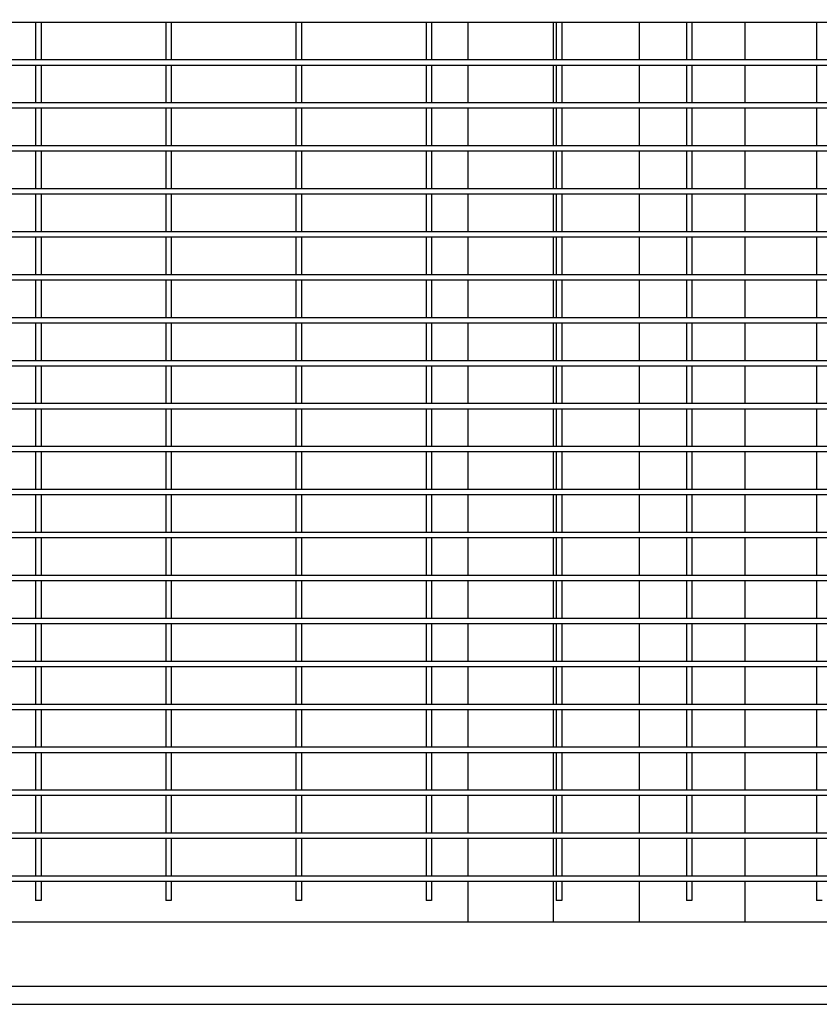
# Model space of a CAD drawing. Header units: inches. Extents: x 36 to 1719, y -84 to 1122.
# Tile 509 of 550: x 970 to 988, y 809 to 832. Entities that reach past the tile are written whole.
import ezdxf

# ---------------------------------------------------------------- set-up
doc = ezdxf.new("R2010")
doc.units = ezdxf.units.IN
doc.header["$LTSCALE"] = 48
doc.header["$MEASUREMENT"] = 0
doc.layers.add('Dimension (ANSI)', color=7, linetype='Continuous', lineweight=25)
doc.layers.add('Visible (ANSI)', color=7, linetype='Continuous', lineweight=30)
doc.styles.add('Note Text (ANSI)', font='tahoma.ttf')
doc.dimstyles.new('Architectural (ANSI)', dxfattribs={"dimscale": 48, "dimtxt": 0.125, "dimasz": 0.098425, "dimexe": 0.125, "dimexo": 0.0625, "dimgap": 0.031496, "dimtad": 0, "dimtih": 1, "dimtoh": 1, "dimdec": 4, "dimrnd": 1e-08, "dimzin": 3, "dimdsep": 46, "dimlunit": 4, "dimtxsty": 'Note Text (ANSI)', "dimcen": 0.09, "dimdle": 0.393701, "dimclrd": 256, "dimclre": 256, "dimclrt": 256, "dimadec": 0, "dimazin": 3, "dimtfac": 0.96, "dimtofl": 0, "dimtmove": 0, "dimatfit": 3, "dimfxl": 1, "dimfrac": 2, "dimtolj": 1, "dimtzin": 12, "dimlwd": -1, "dimlwe": -1, "dimarcsym": 0})

# ---------------------------------------------------------------- blocks, each defined once
blk = doc.blocks.new('*D15')
at = {"layer": 'Defpoints', "color": 0, "transparency": 16777216}
for p in [(1025.918, 851.171), (748.918, 837.215), (1025.918, 740.031)]:
    blk.add_point(p, dxfattribs=at)
at = {"layer": 'Dimension (ANSI)', "transparency": 16777216}
for p, q in [((1025.918, 848.171), (1025.918, 734.031)), ((748.918, 834.215), (748.918, 734.031)), ((753.642, 740.031), (875.572, 740.031)), ((1021.193, 740.031), (899.263, 740.031))]:
    blk.add_line(p, q, dxfattribs=at)
for points in [[(753.642, 740.818), (753.642, 739.243), (748.918, 740.031)], [(1021.193, 740.818), (1021.193, 739.243), (1025.918, 740.031)]]:
    blk.add_solid(points, dxfattribs=at)
at = {"layer": 'Dimension (ANSI)', "transparency": 16777216, "insert": (877.084, 743.156), "char_height": 6, "attachment_point": 1, "style": 'Note Text (ANSI)'}
blk.add_mtext('\\A1;23\'-1"', dxfattribs=at)

msp = doc.modelspace()

# ---------------------------------------------------------------- linework, layer by layer
at = {"layer": 'Visible (ANSI)'}
for p, q in [((969.95768, 831.64881), (966.92643, 831.64881)), ((969.89518, 831.64881), (969.89518, 830.77381)), ((972.98893, 831.64881), (969.95768, 831.64881)), ((970.02018, 831.64881), (970.02018, 830.77381)), ((972.92643, 831.64881), (972.92643, 830.77381)), ((976.02018, 831.64881), (972.98893, 831.64881)), ((973.05143, 831.64881), (973.05143, 830.77381)), ((975.95768, 831.64881), (975.95768, 830.77381)), ((979.05143, 831.64881), (976.02018, 831.64881)), ((976.08268, 831.64881), (976.08268, 830.77381)), ((978.98893, 831.64881), (978.98893, 830.77381)), ((982.08268, 831.64881), (979.05143, 831.64881)), ((979.11393, 831.64881), (979.11393, 830.77381)), ((979.95768, 831.64881), (979.95768, 830.77381)), ((981.95768, 830.77381), (981.95768, 831.64881)), ((981.95768, 830.77381), (981.95768, 831.64881)), ((982.02018, 831.64881), (982.02018, 830.77381)), ((985.11393, 831.64881), (982.08268, 831.64881)), ((982.14518, 831.64881), (982.14518, 830.77381)), ((983.95768, 830.77381), (983.95768, 831.64881)), ((985.05143, 831.64881), (985.05143, 830.77381)), ((988.14518, 831.64881), (985.11393, 831.64881)), ((985.17643, 831.64881), (985.17643, 830.77381)), ((986.41768, 830.77381), (986.41768, 831.64881)), ((988.08268, 831.64881), (988.08268, 830.77381)), ((991.17643, 831.64881), (988.14518, 831.64881)), ((969.95768, 830.77381), (966.92643, 830.77381)), ((969.95768, 830.64881), (966.92643, 830.64881)), ((969.89518, 830.64881), (969.89518, 829.77381)), ((972.98893, 830.77381), (969.95768, 830.77381)), ((972.98893, 830.64881), (969.95768, 830.64881)), ((970.02018, 830.64881), (970.02018, 829.77381)), ((972.92643, 830.64881), (972.92643, 829.77381)), ((976.02018, 830.77381), (972.98893, 830.77381)), ((976.02018, 830.64881), (972.98893, 830.64881)), ((973.05143, 830.64881), (973.05143, 829.77381)), ((975.95768, 830.64881), (975.95768, 829.77381)), ((979.05143, 830.77381), (976.02018, 830.77381)), ((979.05143, 830.64881), (976.02018, 830.64881)), ((976.08268, 830.64881), (976.08268, 829.77381)), ((978.98893, 830.64881), (978.98893, 829.77381)), ((982.08268, 830.77381), (979.05143, 830.77381)), ((982.08268, 830.64881), (979.05143, 830.64881)), ((979.11393, 830.64881), (979.11393, 829.77381)), ((979.95768, 830.64881), (979.95768, 829.77381)), ((981.95768, 829.77381), (981.95768, 830.64881)), ((981.95768, 829.77381), (981.95768, 830.64881)), ((982.02018, 830.64881), (982.02018, 829.77381)), ((985.11393, 830.77381), (982.08268, 830.77381)), ((985.11393, 830.64881), (982.08268, 830.64881)), ((982.14518, 830.64881), (982.14518, 829.77381)), ((983.95768, 829.77381), (983.95768, 830.64881)), ((985.05143, 830.64881), (985.05143, 829.77381)), ((988.14518, 830.77381), (985.11393, 830.77381)), ((988.14518, 830.64881), (985.11393, 830.64881)), ((985.17643, 830.64881), (985.17643, 829.77381)), ((986.41768, 829.77381), (986.41768, 830.64881)), ((988.08268, 830.64881), (988.08268, 829.77381)), ((991.17643, 830.77381), (988.14518, 830.77381)), ((991.17643, 830.64881), (988.14518, 830.64881)), ((969.95768, 829.77381), (966.92643, 829.77381)), ((972.98893, 829.77381), (969.95768, 829.77381)), ((976.02018, 829.77381), (972.98893, 829.77381)), ((979.05143, 829.77381), (976.02018, 829.77381)), ((982.08268, 829.77381), (979.05143, 829.77381)), ((985.11393, 829.77381), (982.08268, 829.77381)), ((988.14518, 829.77381), (985.11393, 829.77381)), ((991.17643, 829.77381), (988.14518, 829.77381)), ((969.95768, 829.64881), (966.92643, 829.64881)), ((969.89518, 829.64881), (969.89518, 828.77381)), ((972.98893, 829.64881), (969.95768, 829.64881)), ((970.02018, 829.64881), (970.02018, 828.77381)), ((972.92643, 829.64881), (972.92643, 828.77381)), ((976.02018, 829.64881), (972.98893, 829.64881)), ((973.05143, 829.64881), (973.05143, 828.77381)), ((975.95768, 829.64881), (975.95768, 828.77381)), ((979.05143, 829.64881), (976.02018, 829.64881)), ((976.08268, 829.64881), (976.08268, 828.77381)), ((978.98893, 829.64881), (978.98893, 828.77381)), ((982.08268, 829.64881), (979.05143, 829.64881)), ((979.11393, 829.64881), (979.11393, 828.77381)), ((979.95768, 829.64881), (979.95768, 828.77381)), ((981.95768, 828.77381), (981.95768, 829.64881)), ((981.95768, 828.77381), (981.95768, 829.64881)), ((982.02018, 829.64881), (982.02018, 828.77381)), ((985.11393, 829.64881), (982.08268, 829.64881)), ((982.14518, 829.64881), (982.14518, 828.77381)), ((983.95768, 828.77381), (983.95768, 829.64881)), ((985.05143, 829.64881), (985.05143, 828.77381)), ((988.14518, 829.64881), (985.11393, 829.64881)), ((985.17643, 829.64881), (985.17643, 828.77381)), ((986.41768, 828.77381), (986.41768, 829.64881)), ((988.08268, 829.64881), (988.08268, 828.77381)), ((991.17643, 829.64881), (988.14518, 829.64881)), ((969.95768, 828.77381), (966.92643, 828.77381)), ((969.95768, 828.64881), (966.92643, 828.64881)), ((969.89518, 828.64881), (969.89518, 827.77381)), ((972.98893, 828.77381), (969.95768, 828.77381)), ((972.98893, 828.64881), (969.95768, 828.64881)), ((970.02018, 828.64881), (970.02018, 827.77381)), ((972.92643, 828.64881), (972.92643, 827.77381)), ((976.02018, 828.77381), (972.98893, 828.77381)), ((976.02018, 828.64881), (972.98893, 828.64881)), ((973.05143, 828.64881), (973.05143, 827.77381)), ((975.95768, 828.64881), (975.95768, 827.77381)), ((979.05143, 828.77381), (976.02018, 828.77381)), ((979.05143, 828.64881), (976.02018, 828.64881)), ((976.08268, 828.64881), (976.08268, 827.77381)), ((978.98893, 828.64881), (978.98893, 827.77381)), ((982.08268, 828.77381), (979.05143, 828.77381)), ((982.08268, 828.64881), (979.05143, 828.64881)), ((979.11393, 828.64881), (979.11393, 827.77381)), ((979.95768, 828.64881), (979.95768, 827.77381)), ((981.95768, 827.77381), (981.95768, 828.64881)), ((981.95768, 827.77381), (981.95768, 828.64881)), ((982.02018, 828.64881), (982.02018, 827.77381)), ((985.11393, 828.77381), (982.08268, 828.77381)), ((985.11393, 828.64881), (982.08268, 828.64881)), ((982.14518, 828.64881), (982.14518, 827.77381)), ((983.95768, 827.77381), (983.95768, 828.64881)), ((985.05143, 828.64881), (985.05143, 827.77381)), ((988.14518, 828.77381), (985.11393, 828.77381)), ((988.14518, 828.64881), (985.11393, 828.64881)), ((985.17643, 828.64881), (985.17643, 827.77381)), ((986.41768, 827.77381), (986.41768, 828.64881)), ((988.08268, 828.64881), (988.08268, 827.77381)), ((991.17643, 828.77381), (988.14518, 828.77381)), ((991.17643, 828.64881), (988.14518, 828.64881)), ((969.95768, 827.77381), (966.92643, 827.77381)), ((969.95768, 827.64881), (966.92643, 827.64881)), ((969.89518, 827.64881), (969.89518, 826.77381)), ((972.98893, 827.77381), (969.95768, 827.77381)), ((972.98893, 827.64881), (969.95768, 827.64881)), ((970.02018, 827.64881), (970.02018, 826.77381)), ((972.92643, 827.64881), (972.92643, 826.77381)), ((976.02018, 827.77381), (972.98893, 827.77381)), ((976.02018, 827.64881), (972.98893, 827.64881)), ((973.05143, 827.64881), (973.05143, 826.77381)), ((975.95768, 827.64881), (975.95768, 826.77381)), ((979.05143, 827.77381), (976.02018, 827.77381)), ((979.05143, 827.64881), (976.02018, 827.64881)), ((976.08268, 827.64881), (976.08268, 826.77381)), ((978.98893, 827.64881), (978.98893, 826.77381)), ((982.08268, 827.77381), (979.05143, 827.77381)), ((982.08268, 827.64881), (979.05143, 827.64881)), ((979.11393, 827.64881), (979.11393, 826.77381)), ((979.95768, 827.64881), (979.95768, 826.77381)), ((981.95768, 826.77381), (981.95768, 827.64881)), ((981.95768, 826.77381), (981.95768, 827.64881)), ((982.02018, 827.64881), (982.02018, 826.77381)), ((985.11393, 827.77381), (982.08268, 827.77381)), ((985.11393, 827.64881), (982.08268, 827.64881)), ((982.14518, 827.64881), (982.14518, 826.77381)), ((983.95768, 826.77381), (983.95768, 827.64881)), ((985.05143, 827.64881), (985.05143, 826.77381)), ((988.14518, 827.77381), (985.11393, 827.77381)), ((988.14518, 827.64881), (985.11393, 827.64881)), ((985.17643, 827.64881), (985.17643, 826.77381)), ((986.41768, 826.77381), (986.41768, 827.64881)), ((988.08268, 827.64881), (988.08268, 826.77381)), ((991.17643, 827.77381), (988.14518, 827.77381)), ((991.17643, 827.64881), (988.14518, 827.64881)), ((969.95768, 826.77381), (966.92643, 826.77381)), ((972.98893, 826.77381), (969.95768, 826.77381)), ((976.02018, 826.77381), (972.98893, 826.77381)), ((979.05143, 826.77381), (976.02018, 826.77381)), ((982.08268, 826.77381), (979.05143, 826.77381)), ((985.11393, 826.77381), (982.08268, 826.77381)), ((988.14518, 826.77381), (985.11393, 826.77381)), ((991.17643, 826.77381), (988.14518, 826.77381)), ((969.95768, 826.64881), (966.92643, 826.64881)), ((969.89518, 826.64881), (969.89518, 825.77381)), ((972.98893, 826.64881), (969.95768, 826.64881)), ((970.02018, 826.64881), (970.02018, 825.77381)), ((972.92643, 826.64881), (972.92643, 825.77381)), ((976.02018, 826.64881), (972.98893, 826.64881)), ((973.05143, 826.64881), (973.05143, 825.77381)), ((975.95768, 826.64881), (975.95768, 825.77381)), ((979.05143, 826.64881), (976.02018, 826.64881)), ((976.08268, 826.64881), (976.08268, 825.77381)), ((978.98893, 826.64881), (978.98893, 825.77381)), ((982.08268, 826.64881), (979.05143, 826.64881)), ((979.11393, 826.64881), (979.11393, 825.77381)), ((979.95768, 826.64881), (979.95768, 825.77381)), ((981.95768, 825.77381), (981.95768, 826.64881)), ((981.95768, 825.77381), (981.95768, 826.64881)), ((982.02018, 826.64881), (982.02018, 825.77381)), ((985.11393, 826.64881), (982.08268, 826.64881)), ((982.14518, 826.64881), (982.14518, 825.77381)), ((983.95768, 825.77381), (983.95768, 826.64881)), ((985.05143, 826.64881), (985.05143, 825.77381)), ((988.14518, 826.64881), (985.11393, 826.64881)), ((985.17643, 826.64881), (985.17643, 825.77381)), ((986.41768, 825.77381), (986.41768, 826.64881)), ((988.08268, 826.64881), (988.08268, 825.77381)), ((991.17643, 826.64881), (988.14518, 826.64881)), ((969.95768, 825.77381), (966.92643, 825.77381)), ((969.95768, 825.64881), (966.92643, 825.64881)), ((969.89518, 825.64881), (969.89518, 824.77381)), ((972.98893, 825.77381), (969.95768, 825.77381)), ((972.98893, 825.64881), (969.95768, 825.64881)), ((970.02018, 825.64881), (970.02018, 824.77381)), ((972.92643, 825.64881), (972.92643, 824.77381)), ((976.02018, 825.77381), (972.98893, 825.77381)), ((976.02018, 825.64881), (972.98893, 825.64881)), ((973.05143, 825.64881), (973.05143, 824.77381)), ((975.95768, 825.64881), (975.95768, 824.77381)), ((979.05143, 825.77381), (976.02018, 825.77381)), ((979.05143, 825.64881), (976.02018, 825.64881)), ((976.08268, 825.64881), (976.08268, 824.77381)), ((978.98893, 825.64881), (978.98893, 824.77381)), ((982.08268, 825.77381), (979.05143, 825.77381)), ((982.08268, 825.64881), (979.05143, 825.64881)), ((979.11393, 825.64881), (979.11393, 824.77381)), ((979.95768, 825.64881), (979.95768, 824.77381)), ((981.95768, 824.77381), (981.95768, 825.64881)), ((981.95768, 824.77381), (981.95768, 825.64881)), ((982.02018, 825.64881), (982.02018, 824.77381)), ((985.11393, 825.77381), (982.08268, 825.77381)), ((985.11393, 825.64881), (982.08268, 825.64881)), ((982.14518, 825.64881), (982.14518, 824.77381)), ((983.95768, 824.77381), (983.95768, 825.64881)), ((985.05143, 825.64881), (985.05143, 824.77381)), ((988.14518, 825.77381), (985.11393, 825.77381)), ((988.14518, 825.64881), (985.11393, 825.64881)), ((985.17643, 825.64881), (985.17643, 824.77381)), ((986.41768, 824.77381), (986.41768, 825.64881)), ((988.08268, 825.64881), (988.08268, 824.77381)), ((991.17643, 825.77381), (988.14518, 825.77381)), ((991.17643, 825.64881), (988.14518, 825.64881)), ((969.95768, 824.77381), (966.92643, 824.77381)), ((972.98893, 824.77381), (969.95768, 824.77381)), ((976.02018, 824.77381), (972.98893, 824.77381)), ((979.05143, 824.77381), (976.02018, 824.77381)), ((982.08268, 824.77381), (979.05143, 824.77381)), ((985.11393, 824.77381), (982.08268, 824.77381)), ((988.14518, 824.77381), (985.11393, 824.77381)), ((991.17643, 824.77381), (988.14518, 824.77381)), ((969.95768, 824.64881), (966.92643, 824.64881)), ((969.89518, 824.64881), (969.89518, 823.77381)), ((972.98893, 824.64881), (969.95768, 824.64881)), ((970.02018, 824.64881), (970.02018, 823.77381)), ((972.92643, 824.64881), (972.92643, 823.77381)), ((976.02018, 824.64881), (972.98893, 824.64881)), ((973.05143, 824.64881), (973.05143, 823.77381)), ((975.95768, 824.64881), (975.95768, 823.77381)), ((979.05143, 824.64881), (976.02018, 824.64881)), ((976.08268, 824.64881), (976.08268, 823.77381)), ((978.98893, 824.64881), (978.98893, 823.77381)), ((982.08268, 824.64881), (979.05143, 824.64881)), ((979.11393, 824.64881), (979.11393, 823.77381)), ((979.95768, 824.64881), (979.95768, 823.77381)), ((981.95768, 823.77381), (981.95768, 824.64881)), ((981.95768, 823.77381), (981.95768, 824.64881)), ((982.02018, 824.64881), (982.02018, 823.77381)), ((985.11393, 824.64881), (982.08268, 824.64881)), ((982.14518, 824.64881), (982.14518, 823.77381)), ((983.95768, 823.77381), (983.95768, 824.64881)), ((985.05143, 824.64881), (985.05143, 823.77381)), ((988.14518, 824.64881), (985.11393, 824.64881)), ((985.17643, 824.64881), (985.17643, 823.77381)), ((986.41768, 823.77381), (986.41768, 824.64881)), ((988.08268, 824.64881), (988.08268, 823.77381)), ((991.17643, 824.64881), (988.14518, 824.64881)), ((969.95768, 823.77381), (966.92643, 823.77381)), ((972.98893, 823.77381), (969.95768, 823.77381)), ((976.02018, 823.77381), (972.98893, 823.77381)), ((979.05143, 823.77381), (976.02018, 823.77381)), ((982.08268, 823.77381), (979.05143, 823.77381)), ((985.11393, 823.77381), (982.08268, 823.77381)), ((988.14518, 823.77381), (985.11393, 823.77381)), ((991.17643, 823.77381), (988.14518, 823.77381)), ((969.95768, 823.64881), (966.92643, 823.64881)), ((969.89518, 823.64881), (969.89518, 822.77381)), ((972.98893, 823.64881), (969.95768, 823.64881)), ((970.02018, 823.64881), (970.02018, 822.77381)), ((972.92643, 823.64881), (972.92643, 822.77381)), ((976.02018, 823.64881), (972.98893, 823.64881)), ((973.05143, 823.64881), (973.05143, 822.77381)), ((975.95768, 823.64881), (975.95768, 822.77381)), ((979.05143, 823.64881), (976.02018, 823.64881)), ((976.08268, 823.64881), (976.08268, 822.77381)), ((978.98893, 823.64881), (978.98893, 822.77381)), ((982.08268, 823.64881), (979.05143, 823.64881)), ((979.11393, 823.64881), (979.11393, 822.77381)), ((979.95768, 823.64881), (979.95768, 822.77381)), ((981.95768, 822.77381), (981.95768, 823.64881)), ((981.95768, 822.77381), (981.95768, 823.64881)), ((982.02018, 823.64881), (982.02018, 822.77381)), ((985.11393, 823.64881), (982.08268, 823.64881)), ((982.14518, 823.64881), (982.14518, 822.77381)), ((983.95768, 822.77381), (983.95768, 823.64881)), ((985.05143, 823.64881), (985.05143, 822.77381)), ((988.14518, 823.64881), (985.11393, 823.64881)), ((985.17643, 823.64881), (985.17643, 822.77381)), ((986.41768, 822.77381), (986.41768, 823.64881)), ((988.08268, 823.64881), (988.08268, 822.77381)), ((991.17643, 823.64881), (988.14518, 823.64881)), ((969.95768, 822.77381), (966.92643, 822.77381)), ((969.95768, 822.64881), (966.92643, 822.64881)), ((969.89518, 822.64881), (969.89518, 821.77381)), ((972.98893, 822.77381), (969.95768, 822.77381)), ((972.98893, 822.64881), (969.95768, 822.64881)), ((970.02018, 822.64881), (970.02018, 821.77381)), ((972.92643, 822.64881), (972.92643, 821.77381)), ((976.02018, 822.77381), (972.98893, 822.77381)), ((976.02018, 822.64881), (972.98893, 822.64881)), ((973.05143, 822.64881), (973.05143, 821.77381)), ((975.95768, 822.64881), (975.95768, 821.77381)), ((979.05143, 822.77381), (976.02018, 822.77381)), ((979.05143, 822.64881), (976.02018, 822.64881)), ((976.08268, 822.64881), (976.08268, 821.77381)), ((978.98893, 822.64881), (978.98893, 821.77381)), ((982.08268, 822.77381), (979.05143, 822.77381)), ((982.08268, 822.64881), (979.05143, 822.64881)), ((979.11393, 822.64881), (979.11393, 821.77381)), ((979.95768, 822.64881), (979.95768, 821.77381)), ((981.95768, 821.77381), (981.95768, 822.64881)), ((981.95768, 821.77381), (981.95768, 822.64881)), ((982.02018, 822.64881), (982.02018, 821.77381)), ((985.11393, 822.77381), (982.08268, 822.77381)), ((985.11393, 822.64881), (982.08268, 822.64881)), ((982.14518, 822.64881), (982.14518, 821.77381)), ((983.95768, 821.77381), (983.95768, 822.64881)), ((985.05143, 822.64881), (985.05143, 821.77381)), ((988.14518, 822.77381), (985.11393, 822.77381)), ((988.14518, 822.64881), (985.11393, 822.64881)), ((985.17643, 822.64881), (985.17643, 821.77381)), ((986.41768, 821.77381), (986.41768, 822.64881)), ((988.08268, 822.64881), (988.08268, 821.77381)), ((991.17643, 822.77381), (988.14518, 822.77381)), ((991.17643, 822.64881), (988.14518, 822.64881)), ((969.95768, 821.77381), (966.92643, 821.77381)), ((972.98893, 821.77381), (969.95768, 821.77381)), ((976.02018, 821.77381), (972.98893, 821.77381)), ((979.05143, 821.77381), (976.02018, 821.77381)), ((982.08268, 821.77381), (979.05143, 821.77381)), ((985.11393, 821.77381), (982.08268, 821.77381)), ((988.14518, 821.77381), (985.11393, 821.77381)), ((991.17643, 821.77381), (988.14518, 821.77381)), ((969.95768, 821.64881), (966.92643, 821.64881)), ((969.89518, 821.64881), (969.89518, 820.77381)), ((972.98893, 821.64881), (969.95768, 821.64881)), ((970.02018, 821.64881), (970.02018, 820.77381)), ((972.92643, 821.64881), (972.92643, 820.77381)), ((976.02018, 821.64881), (972.98893, 821.64881)), ((973.05143, 821.64881), (973.05143, 820.77381)), ((975.95768, 821.64881), (975.95768, 820.77381)), ((979.05143, 821.64881), (976.02018, 821.64881)), ((976.08268, 821.64881), (976.08268, 820.77381)), ((978.98893, 821.64881), (978.98893, 820.77381)), ((982.08268, 821.64881), (979.05143, 821.64881)), ((979.11393, 821.64881), (979.11393, 820.77381)), ((979.95768, 821.64881), (979.95768, 820.77381)), ((981.95768, 820.77381), (981.95768, 821.64881)), ((981.95768, 820.77381), (981.95768, 821.64881)), ((982.02018, 821.64881), (982.02018, 820.77381)), ((985.11393, 821.64881), (982.08268, 821.64881)), ((982.14518, 821.64881), (982.14518, 820.77381)), ((983.95768, 820.77381), (983.95768, 821.64881)), ((985.05143, 821.64881), (985.05143, 820.77381)), ((988.14518, 821.64881), (985.11393, 821.64881)), ((985.17643, 821.64881), (985.17643, 820.77381)), ((986.41768, 820.77381), (986.41768, 821.64881)), ((988.08268, 821.64881), (988.08268, 820.77381)), ((991.17643, 821.64881), (988.14518, 821.64881)), ((969.95768, 820.77381), (966.92643, 820.77381)), ((972.98893, 820.77381), (969.95768, 820.77381)), ((976.02018, 820.77381), (972.98893, 820.77381)), ((979.05143, 820.77381), (976.02018, 820.77381)), ((982.08268, 820.77381), (979.05143, 820.77381)), ((985.11393, 820.77381), (982.08268, 820.77381)), ((988.14518, 820.77381), (985.11393, 820.77381)), ((991.17643, 820.77381), (988.14518, 820.77381)), ((969.95768, 820.64881), (966.92643, 820.64881)), ((969.89518, 820.64881), (969.89518, 819.77381)), ((972.98893, 820.64881), (969.95768, 820.64881)), ((970.02018, 820.64881), (970.02018, 819.77381)), ((972.92643, 820.64881), (972.92643, 819.77381)), ((976.02018, 820.64881), (972.98893, 820.64881)), ((973.05143, 820.64881), (973.05143, 819.77381)), ((975.95768, 820.64881), (975.95768, 819.77381)), ((979.05143, 820.64881), (976.02018, 820.64881)), ((976.08268, 820.64881), (976.08268, 819.77381)), ((978.98893, 820.64881), (978.98893, 819.77381)), ((982.08268, 820.64881), (979.05143, 820.64881)), ((979.11393, 820.64881), (979.11393, 819.77381)), ((979.95768, 820.64881), (979.95768, 819.77381)), ((981.95768, 819.77381), (981.95768, 820.64881)), ((981.95768, 819.77381), (981.95768, 820.64881)), ((982.02018, 820.64881), (982.02018, 819.77381)), ((985.11393, 820.64881), (982.08268, 820.64881)), ((982.14518, 820.64881), (982.14518, 819.77381)), ((983.95768, 819.77381), (983.95768, 820.64881)), ((985.05143, 820.64881), (985.05143, 819.77381)), ((988.14518, 820.64881), (985.11393, 820.64881)), ((985.17643, 820.64881), (985.17643, 819.77381)), ((986.41768, 819.77381), (986.41768, 820.64881)), ((988.08268, 820.64881), (988.08268, 819.77381)), ((991.17643, 820.64881), (988.14518, 820.64881)), ((969.95768, 819.77381), (966.92643, 819.77381)), ((969.95768, 819.64881), (966.92643, 819.64881)), ((969.89518, 819.64881), (969.89518, 818.77381)), ((972.98893, 819.77381), (969.95768, 819.77381)), ((972.98893, 819.64881), (969.95768, 819.64881)), ((970.02018, 819.64881), (970.02018, 818.77381)), ((972.92643, 819.64881), (972.92643, 818.77381)), ((976.02018, 819.77381), (972.98893, 819.77381)), ((976.02018, 819.64881), (972.98893, 819.64881)), ((973.05143, 819.64881), (973.05143, 818.77381)), ((975.95768, 819.64881), (975.95768, 818.77381)), ((979.05143, 819.77381), (976.02018, 819.77381)), ((979.05143, 819.64881), (976.02018, 819.64881)), ((976.08268, 819.64881), (976.08268, 818.77381)), ((978.98893, 819.64881), (978.98893, 818.77381)), ((982.08268, 819.77381), (979.05143, 819.77381)), ((982.08268, 819.64881), (979.05143, 819.64881)), ((979.11393, 819.64881), (979.11393, 818.77381)), ((979.95768, 819.64881), (979.95768, 818.77381)), ((981.95768, 818.77381), (981.95768, 819.64881)), ((981.95768, 818.77381), (981.95768, 819.64881)), ((982.02018, 819.64881), (982.02018, 818.77381)), ((985.11393, 819.77381), (982.08268, 819.77381)), ((985.11393, 819.64881), (982.08268, 819.64881)), ((982.14518, 819.64881), (982.14518, 818.77381)), ((983.95768, 818.77381), (983.95768, 819.64881)), ((985.05143, 819.64881), (985.05143, 818.77381)), ((988.14518, 819.77381), (985.11393, 819.77381)), ((988.14518, 819.64881), (985.11393, 819.64881)), ((985.17643, 819.64881), (985.17643, 818.77381)), ((986.41768, 818.77381), (986.41768, 819.64881)), ((988.08268, 819.64881), (988.08268, 818.77381)), ((991.17643, 819.77381), (988.14518, 819.77381)), ((991.17643, 819.64881), (988.14518, 819.64881)), ((969.95768, 818.77381), (966.92643, 818.77381)), ((972.98893, 818.77381), (969.95768, 818.77381)), ((976.02018, 818.77381), (972.98893, 818.77381)), ((979.05143, 818.77381), (976.02018, 818.77381)), ((982.08268, 818.77381), (979.05143, 818.77381)), ((985.11393, 818.77381), (982.08268, 818.77381)), ((988.14518, 818.77381), (985.11393, 818.77381)), ((991.17643, 818.77381), (988.14518, 818.77381)), ((969.95768, 818.64881), (966.92643, 818.64881)), ((969.89518, 818.64881), (969.89518, 817.77381)), ((972.98893, 818.64881), (969.95768, 818.64881)), ((970.02018, 818.64881), (970.02018, 817.77381)), ((972.92643, 818.64881), (972.92643, 817.77381)), ((976.02018, 818.64881), (972.98893, 818.64881)), ((973.05143, 818.64881), (973.05143, 817.77381)), ((975.95768, 818.64881), (975.95768, 817.77381)), ((979.05143, 818.64881), (976.02018, 818.64881)), ((976.08268, 818.64881), (976.08268, 817.77381)), ((978.98893, 818.64881), (978.98893, 817.77381)), ((982.08268, 818.64881), (979.05143, 818.64881)), ((979.11393, 818.64881), (979.11393, 817.77381)), ((979.95768, 818.64881), (979.95768, 817.77381)), ((981.95768, 817.77381), (981.95768, 818.64881)), ((981.95768, 817.77381), (981.95768, 818.64881)), ((982.02018, 818.64881), (982.02018, 817.77381)), ((985.11393, 818.64881), (982.08268, 818.64881)), ((982.14518, 818.64881), (982.14518, 817.77381)), ((983.95768, 817.77381), (983.95768, 818.64881)), ((985.05143, 818.64881), (985.05143, 817.77381)), ((988.14518, 818.64881), (985.11393, 818.64881)), ((985.17643, 818.64881), (985.17643, 817.77381)), ((986.41768, 817.77381), (986.41768, 818.64881)), ((988.08268, 818.64881), (988.08268, 817.77381)), ((991.17643, 818.64881), (988.14518, 818.64881)), ((969.95768, 817.77381), (966.92643, 817.77381)), ((969.95768, 817.64881), (966.92643, 817.64881)), ((969.89518, 817.64881), (969.89518, 816.77381)), ((972.98893, 817.77381), (969.95768, 817.77381)), ((972.98893, 817.64881), (969.95768, 817.64881)), ((970.02018, 817.64881), (970.02018, 816.77381)), ((972.92643, 817.64881), (972.92643, 816.77381)), ((976.02018, 817.77381), (972.98893, 817.77381)), ((976.02018, 817.64881), (972.98893, 817.64881)), ((973.05143, 817.64881), (973.05143, 816.77381)), ((975.95768, 817.64881), (975.95768, 816.77381)), ((979.05143, 817.77381), (976.02018, 817.77381)), ((979.05143, 817.64881), (976.02018, 817.64881)), ((976.08268, 817.64881), (976.08268, 816.77381)), ((978.98893, 817.64881), (978.98893, 816.77381)), ((982.08268, 817.77381), (979.05143, 817.77381)), ((982.08268, 817.64881), (979.05143, 817.64881)), ((979.11393, 817.64881), (979.11393, 816.77381)), ((979.95768, 817.64881), (979.95768, 816.77381)), ((981.95768, 816.77381), (981.95768, 817.64881)), ((981.95768, 816.77381), (981.95768, 817.64881)), ((982.02018, 817.64881), (982.02018, 816.77381)), ((985.11393, 817.77381), (982.08268, 817.77381)), ((985.11393, 817.64881), (982.08268, 817.64881)), ((982.14518, 817.64881), (982.14518, 816.77381)), ((983.95768, 816.77381), (983.95768, 817.64881)), ((985.05143, 817.64881), (985.05143, 816.77381)), ((988.14518, 817.77381), (985.11393, 817.77381)), ((988.14518, 817.64881), (985.11393, 817.64881)), ((985.17643, 817.64881), (985.17643, 816.77381)), ((986.41768, 816.77381), (986.41768, 817.64881)), ((988.08268, 817.64881), (988.08268, 816.77381)), ((991.17643, 817.77381), (988.14518, 817.77381)), ((991.17643, 817.64881), (988.14518, 817.64881)), ((969.95768, 816.77381), (966.92643, 816.77381)), ((969.95768, 816.64881), (966.92643, 816.64881)), ((969.89518, 816.64881), (969.89518, 815.77381)), ((972.98893, 816.77381), (969.95768, 816.77381)), ((972.98893, 816.64881), (969.95768, 816.64881)), ((970.02018, 816.64881), (970.02018, 815.77381)), ((972.92643, 816.64881), (972.92643, 815.77381)), ((976.02018, 816.77381), (972.98893, 816.77381)), ((976.02018, 816.64881), (972.98893, 816.64881)), ((973.05143, 816.64881), (973.05143, 815.77381)), ((975.95768, 816.64881), (975.95768, 815.77381)), ((979.05143, 816.77381), (976.02018, 816.77381)), ((979.05143, 816.64881), (976.02018, 816.64881)), ((976.08268, 816.64881), (976.08268, 815.77381)), ((978.98893, 816.64881), (978.98893, 815.77381)), ((982.08268, 816.77381), (979.05143, 816.77381)), ((982.08268, 816.64881), (979.05143, 816.64881)), ((979.11393, 816.64881), (979.11393, 815.77381)), ((979.95768, 816.64881), (979.95768, 815.77381)), ((981.95768, 815.77381), (981.95768, 816.64881)), ((981.95768, 815.77381), (981.95768, 816.64881)), ((982.02018, 816.64881), (982.02018, 815.77381)), ((985.11393, 816.77381), (982.08268, 816.77381)), ((985.11393, 816.64881), (982.08268, 816.64881)), ((982.14518, 816.64881), (982.14518, 815.77381)), ((983.95768, 815.77381), (983.95768, 816.64881)), ((985.05143, 816.64881), (985.05143, 815.77381)), ((988.14518, 816.77381), (985.11393, 816.77381)), ((988.14518, 816.64881), (985.11393, 816.64881)), ((985.17643, 816.64881), (985.17643, 815.77381)), ((986.41768, 815.77381), (986.41768, 816.64881)), ((988.08268, 816.64881), (988.08268, 815.77381)), ((991.17643, 816.77381), (988.14518, 816.77381)), ((991.17643, 816.64881), (988.14518, 816.64881)), ((969.95768, 815.77381), (966.92643, 815.77381)), ((972.98893, 815.77381), (969.95768, 815.77381)), ((976.02018, 815.77381), (972.98893, 815.77381)), ((979.05143, 815.77381), (976.02018, 815.77381)), ((982.08268, 815.77381), (979.05143, 815.77381)), ((985.11393, 815.77381), (982.08268, 815.77381)), ((988.14518, 815.77381), (985.11393, 815.77381)), ((991.17643, 815.77381), (988.14518, 815.77381)), ((969.95768, 815.64881), (966.92643, 815.64881)), ((969.89518, 815.64881), (969.89518, 814.77381)), ((972.98893, 815.64881), (969.95768, 815.64881)), ((970.02018, 815.64881), (970.02018, 814.77381)), ((972.92643, 815.64881), (972.92643, 814.77381)), ((976.02018, 815.64881), (972.98893, 815.64881)), ((973.05143, 815.64881), (973.05143, 814.77381)), ((975.95768, 815.64881), (975.95768, 814.77381)), ((979.05143, 815.64881), (976.02018, 815.64881)), ((976.08268, 815.64881), (976.08268, 814.77381)), ((978.98893, 815.64881), (978.98893, 814.77381)), ((982.08268, 815.64881), (979.05143, 815.64881)), ((979.11393, 815.64881), (979.11393, 814.77381)), ((979.95768, 815.64881), (979.95768, 814.77381)), ((981.95768, 814.77381), (981.95768, 815.64881)), ((981.95768, 814.77381), (981.95768, 815.64881)), ((982.02018, 815.64881), (982.02018, 814.77381)), ((985.11393, 815.64881), (982.08268, 815.64881)), ((982.14518, 815.64881), (982.14518, 814.77381)), ((983.95768, 814.77381), (983.95768, 815.64881)), ((985.05143, 815.64881), (985.05143, 814.77381)), ((988.14518, 815.64881), (985.11393, 815.64881)), ((985.17643, 815.64881), (985.17643, 814.77381)), ((986.41768, 814.77381), (986.41768, 815.64881)), ((988.08268, 815.64881), (988.08268, 814.77381)), ((991.17643, 815.64881), (988.14518, 815.64881)), ((969.95768, 814.77381), (966.92643, 814.77381)), ((969.95768, 814.64881), (966.92643, 814.64881)), ((969.89518, 814.64881), (969.89518, 813.77381)), ((972.98893, 814.77381), (969.95768, 814.77381)), ((972.98893, 814.64881), (969.95768, 814.64881)), ((970.02018, 814.64881), (970.02018, 813.77381)), ((972.92643, 814.64881), (972.92643, 813.77381)), ((976.02018, 814.77381), (972.98893, 814.77381)), ((976.02018, 814.64881), (972.98893, 814.64881)), ((973.05143, 814.64881), (973.05143, 813.77381)), ((975.95768, 814.64881), (975.95768, 813.77381)), ((979.05143, 814.77381), (976.02018, 814.77381)), ((979.05143, 814.64881), (976.02018, 814.64881)), ((976.08268, 814.64881), (976.08268, 813.77381)), ((978.98893, 814.64881), (978.98893, 813.77381)), ((982.08268, 814.77381), (979.05143, 814.77381)), ((982.08268, 814.64881), (979.05143, 814.64881)), ((979.11393, 814.64881), (979.11393, 813.77381)), ((979.95768, 814.64881), (979.95768, 813.77381)), ((981.95768, 813.77381), (981.95768, 814.64881)), ((981.95768, 813.77381), (981.95768, 814.64881)), ((982.02018, 814.64881), (982.02018, 813.77381)), ((985.11393, 814.77381), (982.08268, 814.77381)), ((985.11393, 814.64881), (982.08268, 814.64881)), ((982.14518, 814.64881), (982.14518, 813.77381)), ((983.95768, 813.77381), (983.95768, 814.64881)), ((985.05143, 814.64881), (985.05143, 813.77381)), ((988.14518, 814.77381), (985.11393, 814.77381)), ((988.14518, 814.64881), (985.11393, 814.64881)), ((985.17643, 814.64881), (985.17643, 813.77381)), ((986.41768, 813.77381), (986.41768, 814.64881)), ((988.08268, 814.64881), (988.08268, 813.77381)), ((991.17643, 814.77381), (988.14518, 814.77381)), ((991.17643, 814.64881), (988.14518, 814.64881)), ((969.95768, 813.77381), (966.92643, 813.77381)), ((972.98893, 813.77381), (969.95768, 813.77381)), ((976.02018, 813.77381), (972.98893, 813.77381)), ((979.05143, 813.77381), (976.02018, 813.77381)), ((982.08268, 813.77381), (979.05143, 813.77381)), ((985.11393, 813.77381), (982.08268, 813.77381)), ((988.14518, 813.77381), (985.11393, 813.77381)), ((991.17643, 813.77381), (988.14518, 813.77381)), ((969.95768, 813.64881), (966.92643, 813.64881)), ((969.89518, 813.64881), (969.89518, 812.77381)), ((972.98893, 813.64881), (969.95768, 813.64881)), ((970.02018, 813.64881), (970.02018, 812.77381)), ((972.92643, 813.64881), (972.92643, 812.77381)), ((976.02018, 813.64881), (972.98893, 813.64881)), ((973.05143, 813.64881), (973.05143, 812.77381)), ((975.95768, 813.64881), (975.95768, 812.77381)), ((979.05143, 813.64881), (976.02018, 813.64881)), ((976.08268, 813.64881), (976.08268, 812.77381)), ((978.98893, 813.64881), (978.98893, 812.77381)), ((982.08268, 813.64881), (979.05143, 813.64881)), ((979.11393, 813.64881), (979.11393, 812.77381)), ((979.95768, 813.64881), (979.95768, 812.77381)), ((981.95768, 812.77381), (981.95768, 813.64881)), ((981.95768, 812.77381), (981.95768, 813.64881)), ((982.02018, 813.64881), (982.02018, 812.77381)), ((985.11393, 813.64881), (982.08268, 813.64881)), ((982.14518, 813.64881), (982.14518, 812.77381)), ((983.95768, 812.77381), (983.95768, 813.64881)), ((985.05143, 813.64881), (985.05143, 812.77381)), ((988.14518, 813.64881), (985.11393, 813.64881)), ((985.17643, 813.64881), (985.17643, 812.77381)), ((986.41768, 812.77381), (986.41768, 813.64881)), ((988.08268, 813.64881), (988.08268, 812.77381)), ((991.17643, 813.64881), (988.14518, 813.64881)), ((969.95768, 812.77381), (966.92643, 812.77381)), ((972.98893, 812.77381), (969.95768, 812.77381)), ((976.02018, 812.77381), (972.98893, 812.77381)), ((979.05143, 812.77381), (976.02018, 812.77381)), ((982.08268, 812.77381), (979.05143, 812.77381)), ((985.11393, 812.77381), (982.08268, 812.77381)), ((988.14518, 812.77381), (985.11393, 812.77381)), ((991.17643, 812.77381), (988.14518, 812.77381)), ((969.95768, 812.64881), (966.92643, 812.64881)), ((969.89518, 812.64881), (969.89518, 811.77381)), ((972.98893, 812.64881), (969.95768, 812.64881)), ((970.02018, 812.64881), (970.02018, 811.77381)), ((972.92643, 812.64881), (972.92643, 811.77381)), ((976.02018, 812.64881), (972.98893, 812.64881)), ((973.05143, 812.64881), (973.05143, 811.77381)), ((975.95768, 812.64881), (975.95768, 811.77381)), ((979.05143, 812.64881), (976.02018, 812.64881)), ((976.08268, 812.64881), (976.08268, 811.77381)), ((978.98893, 812.64881), (978.98893, 811.77381)), ((982.08268, 812.64881), (979.05143, 812.64881)), ((979.11393, 812.64881), (979.11393, 811.77381)), ((979.95768, 812.64881), (979.95768, 811.77381)), ((981.95768, 811.77381), (981.95768, 812.64881)), ((981.95768, 811.77381), (981.95768, 812.64881)), ((982.02018, 812.64881), (982.02018, 811.77381)), ((985.11393, 812.64881), (982.08268, 812.64881)), ((982.14518, 812.64881), (982.14518, 811.77381)), ((983.95768, 811.77381), (983.95768, 812.64881)), ((985.05143, 812.64881), (985.05143, 811.77381)), ((988.14518, 812.64881), (985.11393, 812.64881)), ((985.17643, 812.64881), (985.17643, 811.77381)), ((986.41768, 811.77381), (986.41768, 812.64881)), ((988.08268, 812.64881), (988.08268, 811.77381)), ((991.17643, 812.64881), (988.14518, 812.64881)), ((969.95768, 811.77381), (966.92643, 811.77381)), ((969.95768, 811.64881), (966.92643, 811.64881)), ((969.89518, 811.64881), (969.89518, 811.21131)), ((972.98893, 811.77381), (969.95768, 811.77381)), ((972.98893, 811.64881), (969.95768, 811.64881)), ((970.02018, 811.64881), (970.02018, 811.21131)), ((972.92643, 811.64881), (972.92643, 811.21131)), ((976.02018, 811.77381), (972.98893, 811.77381)), ((976.02018, 811.64881), (972.98893, 811.64881)), ((973.05143, 811.64881), (973.05143, 811.21131)), ((975.95768, 811.64881), (975.95768, 811.21131)), ((979.05143, 811.77381), (976.02018, 811.77381)), ((979.05143, 811.64881), (976.02018, 811.64881)), ((976.08268, 811.64881), (976.08268, 811.21131)), ((978.98893, 811.64881), (978.98893, 811.21131)), ((982.08268, 811.77381), (979.05143, 811.77381)), ((982.08268, 811.64881), (979.05143, 811.64881)), ((979.11393, 811.64881), (979.11393, 811.21131)), ((979.95768, 811.64881), (979.95768, 810.71131)), ((981.95768, 810.71131), (981.95768, 811.64881)), ((981.95768, 810.71131), (981.95768, 811.64881)), ((982.02018, 811.64881), (982.02018, 811.21131)), ((985.11393, 811.77381), (982.08268, 811.77381)), ((985.11393, 811.64881), (982.08268, 811.64881)), ((982.14518, 811.64881), (982.14518, 811.21131)), ((983.95768, 810.71131), (983.95768, 811.64881)), ((985.05143, 811.64881), (985.05143, 811.21131)), ((988.14518, 811.77381), (985.11393, 811.77381)), ((988.14518, 811.64881), (985.11393, 811.64881)), ((985.17643, 811.64881), (985.17643, 811.21131)), ((986.41768, 810.71131), (986.41768, 811.64881)), ((988.08268, 811.64881), (988.08268, 811.21131)), ((991.17643, 811.77381), (988.14518, 811.77381)), ((991.17643, 811.64881), (988.14518, 811.64881)), ((970.02018, 811.21131), (969.89518, 811.21131)), ((973.05143, 811.21131), (972.92643, 811.21131)), ((976.08268, 811.21131), (975.95768, 811.21131)), ((979.11393, 811.21131), (978.98893, 811.21131)), ((982.14518, 811.21131), (982.02018, 811.21131)), ((985.17643, 811.21131), (985.05143, 811.21131)), ((988.20768, 811.21131), (988.08268, 811.21131)), ((917.45768, 810.71131), (1022.45768, 810.71131)), ((915.95768, 809.21131), (1023.95768, 809.21131)), ((915.53768, 808.79131), (1024.37768, 808.79131))]:
    msp.add_line(p, q, dxfattribs=at)

# ---------------------------------------------------------------- dimensions: what is measured, and where the dimension line sits
at = {"layer": 'Dimension (ANSI)'}
dim = msp.add_linear_dim(base=(1025.91768, 740.03077), p1=(748.91768, 837.2154), p2=(1025.91768, 851.17131), dimstyle='Architectural (ANSI)', override={"dimgap": 0.031496, "dimtih": 0, "dimtoh": 0, "dimdec": 4, "dimlfac": 1, "dimtol": 0, "dimlim": 0, "dimtp": 0, "dimtm": 0, "dimtdec": 2, "dimatfit": 1}, dxfattribs=at)
dim.commit()
dim.dimension.update_dxf_attribs({"geometry": '*D15', "text_midpoint": (887.41768, 740.03077), "dimtype": 160})

doc.saveas('drawing.dxf')
